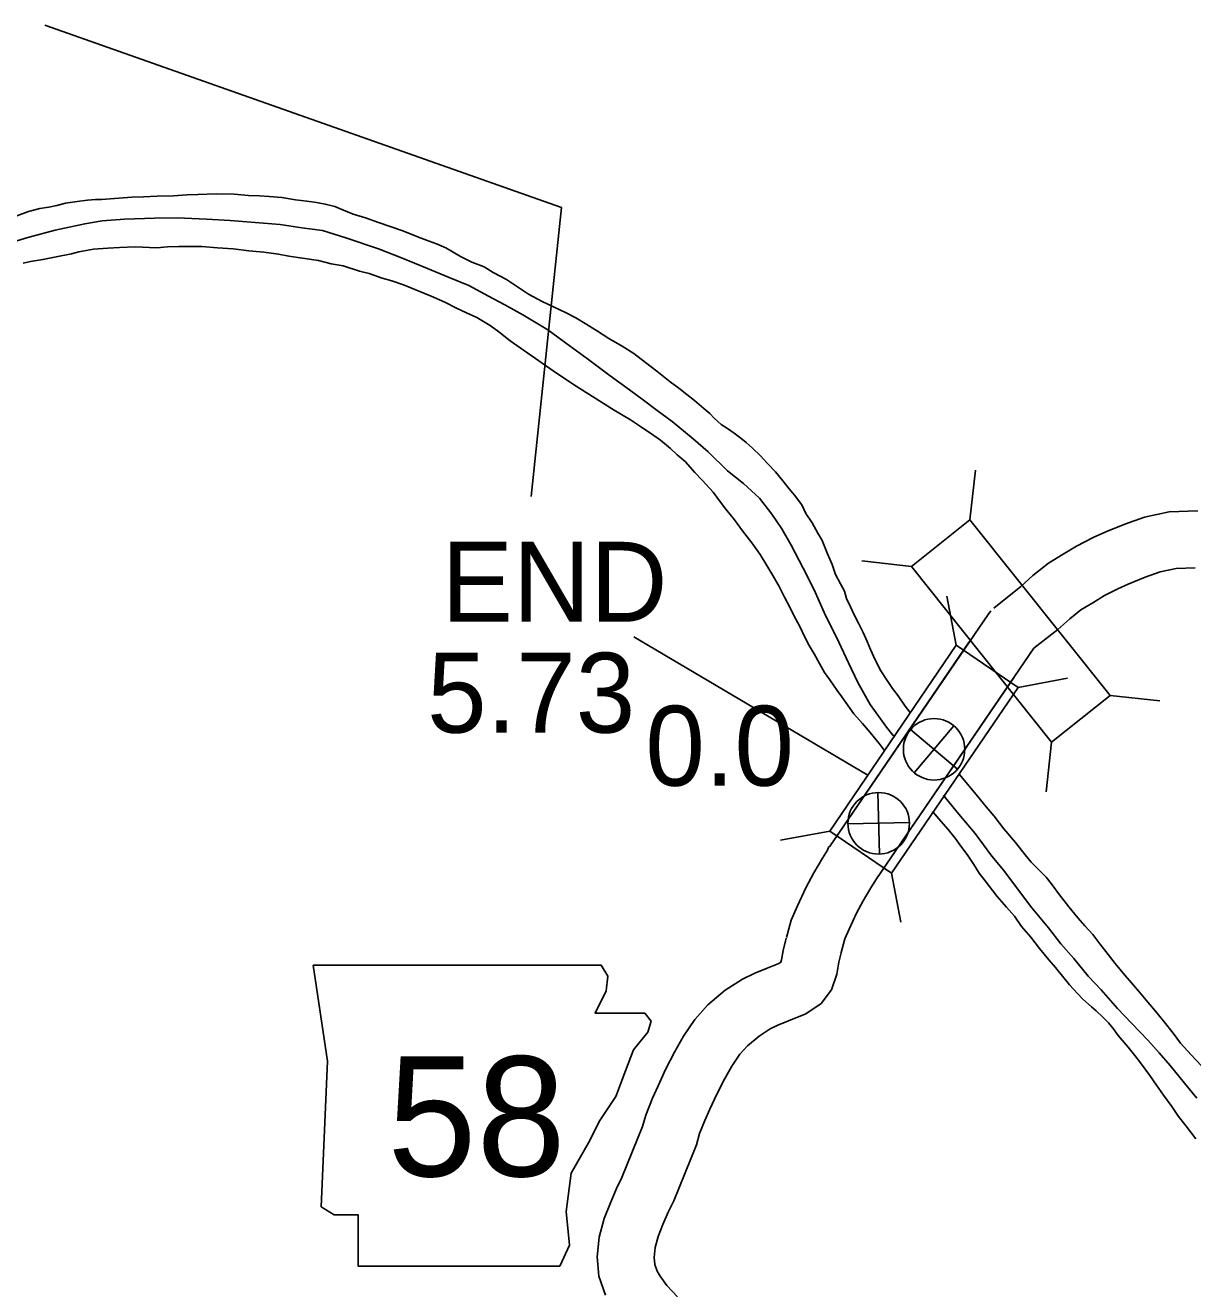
# Model space of a CAD drawing. Extents: x -939622 to -934222, y 1383701 to 1385301.
# Drawn here: x -936455.54 to -936437.04, y 1384901.87 to 1384921.9 of the extents above; entities that cross this region are included whole.
import ezdxf

# ---------------------------------------------------------------- set-up
doc = ezdxf.new("R2010")
doc.units = 0
for name, color, linetype in [('Level 10', 7, 'Continuous'), ('Level 2', 7, 'Continuous'), ('Level 20', 7, 'Continuous'), ('Level 21', 7, 'Continuous'), ('Level 25', 7, 'Continuous'), ('Level 26', 7, 'Continuous'), ('Level 9', 7, 'Continuous')]:
    doc.layers.add(name, color=color, linetype=linetype)

msp = doc.modelspace()

# ---------------------------------------------------------------- linework, layer by layer
at = {"layer": 'Level 10'}
for points in [[(-936436.957, 1384914.203), (-936437.41, 1384914.186), (-936437.801, 1384914.104), (-936438.112, 1384913.991), (-936438.414, 1384913.87), (-936438.614, 1384913.78), (-936438.879, 1384913.644), (-936439.091, 1384913.514), (-936439.324, 1384913.372), (-936439.571, 1384913.177), (-936439.76, 1384913.004), (-936440.19, 1384912.661)], [(-936436.999, 1384913.301), (-936437.3, 1384913.289), (-936437.554, 1384913.236), (-936437.791, 1384913.151), (-936438.06, 1384913.042), (-936438.223, 1384912.969), (-936438.438, 1384912.859), (-936438.622, 1384912.746), (-936438.81, 1384912.631), (-936438.987, 1384912.491), (-936439.175, 1384912.32), (-936439.557, 1384912.026)], [(-936442.793, 1384908.875), (-936440.281, 1384912.562)], [(-936440.238, 1384912.617), (-936440.281, 1384912.562)], [(-936442.793, 1384908.875), (-936440.579, 1384912.125)], [(-936442.049, 1384908.368), (-936439.557, 1384912.026)], [(-936442.049, 1384908.368), (-936439.87, 1384911.567)], [(-936442.803, 1384908.879), (-936442.824, 1384908.824), (-936442.905, 1384908.695), (-936443.044, 1384908.465), (-936443.17, 1384908.228), (-936443.304, 1384907.941), (-936443.402, 1384907.714), (-936443.477, 1384907.438)], [(-936442.048, 1384908.368), (-936442.139, 1384908.224), (-936442.261, 1384908.021), (-936442.365, 1384907.826), (-936442.483, 1384907.572), (-936442.551, 1384907.416), (-936442.609, 1384907.202)], [(-936443.48, 1384907.426), (-936443.528, 1384907.23), (-936443.553, 1384907.082), (-936443.566, 1384907.046), (-936443.596, 1384907.025), (-936443.781, 1384906.951), (-936443.976, 1384906.873), (-936444.175, 1384906.778), (-936444.448, 1384906.601), (-936444.724, 1384906.371), (-936444.931, 1384906.138), (-936445.109, 1384905.872), (-936445.251, 1384905.619), (-936445.388, 1384905.354), (-936445.512, 1384905.088), (-936445.599, 1384904.89), (-936445.708, 1384904.623), (-936445.759, 1384904.44), (-936446.084, 1384903.633), (-936446.171, 1384903.457), (-936446.267, 1384903.231), (-936446.366, 1384902.985), (-936446.447, 1384902.685), (-936446.476, 1384902.373), (-936446.452, 1384902.067), (-936446.347, 1384901.765)], [(-936442.606, 1384907.214), (-936442.646, 1384907.047), (-936442.679, 1384906.856), (-936442.765, 1384906.609), (-936442.927, 1384906.394), (-936443.168, 1384906.227), (-936443.446, 1384906.116), (-936443.615, 1384906.048), (-936443.735, 1384905.991), (-936443.912, 1384905.876), (-936444.096, 1384905.722), (-936444.217, 1384905.587), (-936444.341, 1384905.401), (-936444.459, 1384905.191), (-936444.581, 1384904.957), (-936444.692, 1384904.717), (-936444.77, 1384904.539), (-936444.855, 1384904.332), (-936444.905, 1384904.152), (-936445.262, 1384903.264), (-936445.353, 1384903.082), (-936445.435, 1384902.888), (-936445.511, 1384902.698), (-936445.558, 1384902.525), (-936445.573, 1384902.367), (-936445.564, 1384902.252), (-936445.528, 1384902.148), (-936445.479, 1384902.067), (-936445.372, 1384901.922), (-936445.204, 1384901.739)]]:
    msp.add_lwpolyline(points, dxfattribs=at)
at = {"layer": 'Level 2'}
for points in [[(-936455.961, 1384918.399), (-936455.503, 1384918.536), (-936455.067, 1384918.654), (-936454.599, 1384918.751), (-936454.321, 1384918.8), (-936453.97, 1384918.825), (-936453.494, 1384918.845), (-936453.134, 1384918.847), (-936452.669, 1384918.827), (-936452.296, 1384918.805), (-936451.9, 1384918.775), (-936451.5, 1384918.742), (-936451.16, 1384918.692), (-936450.829, 1384918.648), (-936450.461, 1384918.53), (-936449.941, 1384918.355), (-936449.578, 1384918.212), (-936449.164, 1384918.047), (-936448.825, 1384917.901), (-936448.51, 1384917.776), (-936448.197, 1384917.608), (-936447.943, 1384917.469), (-936447.654, 1384917.31), (-936447.259, 1384917.072), (-936446.921, 1384916.824), (-936446.628, 1384916.611), (-936446.272, 1384916.345), (-936445.964, 1384916.123), (-936445.741, 1384915.959), (-936445.528, 1384915.792), (-936445.287, 1384915.62), (-936444.957, 1384915.345), (-936444.719, 1384915.136), (-936444.409, 1384914.836), (-936444.159, 1384914.637), (-936443.902, 1384914.405), (-936443.707, 1384914.151), (-936443.55, 1384913.919), (-936443.4, 1384913.661), (-936443.212, 1384913.295), (-936443.04, 1384912.95), (-936442.879, 1384912.592), (-936442.647, 1384912.119), (-936442.493, 1384911.794), (-936442.345, 1384911.479), (-936442.148, 1384911.134), (-936441.892, 1384910.773), (-936441.79, 1384910.647)], [(-936455.961, 1384918.399), (-936455.503, 1384918.536), (-936455.067, 1384918.654), (-936454.599, 1384918.751), (-936454.321, 1384918.8), (-936453.97, 1384918.825), (-936453.494, 1384918.845), (-936453.134, 1384918.847), (-936452.669, 1384918.827), (-936452.296, 1384918.805), (-936451.9, 1384918.775), (-936451.5, 1384918.742), (-936451.16, 1384918.692), (-936450.829, 1384918.648), (-936450.461, 1384918.53), (-936449.941, 1384918.355), (-936449.578, 1384918.212), (-936449.164, 1384918.047), (-936448.825, 1384917.901), (-936448.51, 1384917.776), (-936448.197, 1384917.608), (-936447.943, 1384917.469), (-936447.654, 1384917.31), (-936447.259, 1384917.072), (-936446.921, 1384916.824), (-936446.628, 1384916.611), (-936446.272, 1384916.345), (-936445.964, 1384916.123), (-936445.741, 1384915.959), (-936445.528, 1384915.792), (-936445.287, 1384915.62), (-936444.957, 1384915.345), (-936444.719, 1384915.136), (-936444.409, 1384914.836), (-936444.159, 1384914.637), (-936443.902, 1384914.405), (-936443.707, 1384914.151), (-936443.55, 1384913.919), (-936443.4, 1384913.661), (-936443.212, 1384913.295), (-936443.04, 1384912.95), (-936442.879, 1384912.592), (-936442.647, 1384912.119), (-936442.493, 1384911.794), (-936442.345, 1384911.479), (-936442.148, 1384911.134), (-936441.892, 1384910.773), (-936441.78, 1384910.635)], [(-936440.991, 1384909.692), (-936440.937, 1384909.629), (-936440.743, 1384909.393), (-936440.484, 1384909.085), (-936440.222, 1384908.73), (-936440.031, 1384908.5), (-936439.799, 1384908.189), (-936439.586, 1384907.908), (-936439.324, 1384907.589), (-936439.127, 1384907.34), (-936438.924, 1384907.107), (-936438.693, 1384906.826), (-936438.49, 1384906.611), (-936438.232, 1384906.313), (-936438.004, 1384906.074)], [(-936440.973, 1384909.672), (-936440.937, 1384909.629), (-936440.743, 1384909.393), (-936440.484, 1384909.085), (-936440.222, 1384908.73), (-936440.031, 1384908.5), (-936439.799, 1384908.189), (-936439.586, 1384907.908), (-936439.324, 1384907.589), (-936439.127, 1384907.34), (-936438.924, 1384907.107), (-936438.693, 1384906.826), (-936438.49, 1384906.611), (-936438.232, 1384906.313), (-936438.004, 1384906.074)], [(-936438.004, 1384906.074), (-936437.75, 1384905.812), (-936437.568, 1384905.611), (-936437.393, 1384905.411), (-936437.168, 1384905.13), (-936436.974, 1384904.893)], [(-936438.004, 1384906.074), (-936437.75, 1384905.812), (-936437.568, 1384905.611), (-936437.393, 1384905.411), (-936437.168, 1384905.13), (-936436.974, 1384904.893)]]:
    msp.add_lwpolyline(points, dxfattribs=at)
at = {"layer": 'Level 20'}
for p, q in [((-936440.568, 1384914.063), (-936440.48, 1384914.85)), ((-936441.497, 1384913.322), (-936442.284, 1384913.41)), ((-936440.785, 1384912.072), (-936440.933, 1384912.85)), ((-936440.785, 1384912.072), (-936440.933, 1384912.85)), ((-936439.803, 1384911.403), (-936439.025, 1384911.551)), ((-936439.803, 1384911.403), (-936439.025, 1384911.551)), ((-936438.346, 1384911.277), (-936437.558, 1384911.189)), ((-936439.274, 1384910.536), (-936439.363, 1384909.749)), ((-936442.791, 1384909.126), (-936443.57, 1384908.979)), ((-936442.791, 1384909.126), (-936443.57, 1384908.979)), ((-936441.81, 1384908.458), (-936441.662, 1384907.679)), ((-936441.81, 1384908.458), (-936441.662, 1384907.679))]:
    msp.add_line(p, q, dxfattribs=at)
for points in [[(-936438.346, 1384911.277), (-936440.568, 1384914.063), (-936441.497, 1384913.322), (-936439.274, 1384910.536)], [(-936440.785, 1384912.072), (-936442.791, 1384909.126), (-936441.81, 1384908.458), (-936439.803, 1384911.403)], [(-936440.785, 1384912.072), (-936442.791, 1384909.126), (-936441.81, 1384908.458), (-936439.803, 1384911.403)]]:
    msp.add_lwpolyline(points, close=True, dxfattribs=at)
at = {"layer": 'Level 21'}
msp.add_lwpolyline([(-936450.977, 1384907.001), (-936450.749, 1384905.478), (-936450.85, 1384903.169), (-936450.647, 1384903.042), (-936450.267, 1384903.042), (-936450.267, 1384902.23), (-936447.069, 1384902.23), (-936446.917, 1384902.56), (-936446.968, 1384903.092), (-936446.891, 1384903.702), (-936446.612, 1384904.184), (-936446.435, 1384904.539), (-936446.181, 1384904.92), (-936446.029, 1384905.326), (-936445.902, 1384905.656), (-936445.673, 1384905.935), (-936445.623, 1384906.112), (-936445.724, 1384906.239), (-936446.511, 1384906.239), (-936446.333, 1384906.595), (-936446.308, 1384906.823), (-936446.413, 1384906.998)], close=True, dxfattribs=at)
at = {"layer": 'Level 25'}
msp.add_line((-936445.898, 1384912.205), (-936442.189, 1384910.012), dxfattribs=at)
msp.add_lwpolyline([(-936455.232, 1384921.902), (-936447.042, 1384919.01), (-936447.524, 1384914.431)], dxfattribs=at)
at = {"layer": 'Level 26'}
for p, q in [((-936441.511, 1384910.735), (-936440.764, 1384910.109)), ((-936441.451, 1384910.048), (-936440.824, 1384910.795)), ((-936442.004, 1384908.761), (-936442.027, 1384909.737)), ((-936442.504, 1384909.238), (-936441.528, 1384909.26))]:
    msp.add_line(p, q, dxfattribs=at)
for centre, radius in [((-936441.137, 1384910.422), 0.487), ((-936442.016, 1384909.249), 0.488)]:
    msp.add_circle(centre, radius, dxfattribs=at)
at = {"layer": 'Level 9'}
for points in [[(-936455.675, 1384918.881), (-936455.488, 1384918.948), (-936455.312, 1384918.997), (-936455.168, 1384919.019), (-936455.04, 1384919.045), (-936454.906, 1384919.079), (-936454.72, 1384919.107), (-936454.556, 1384919.131), (-936454.43, 1384919.14), (-936454.334, 1384919.139), (-936453.852, 1384919.177), (-936453.666, 1384919.184), (-936453.45, 1384919.192), (-936453.19, 1384919.198), (-936452.977, 1384919.211), (-936452.806, 1384919.221), (-936452.518, 1384919.228), (-936452.23, 1384919.222), (-936452.005, 1384919.203), (-936451.828, 1384919.195), (-936451.678, 1384919.189), (-936451.477, 1384919.169), (-936451.257, 1384919.135), (-936451.079, 1384919.112), (-936450.923, 1384919.094)], [(-936455.675, 1384918.881), (-936455.488, 1384918.948), (-936455.312, 1384918.997), (-936455.168, 1384919.019), (-936455.04, 1384919.045), (-936454.906, 1384919.079), (-936454.72, 1384919.107), (-936454.556, 1384919.131), (-936454.43, 1384919.14), (-936454.334, 1384919.139), (-936453.852, 1384919.177), (-936453.666, 1384919.184), (-936453.45, 1384919.192), (-936453.19, 1384919.198), (-936452.977, 1384919.211), (-936452.806, 1384919.221), (-936452.518, 1384919.228), (-936452.23, 1384919.222), (-936452.005, 1384919.203), (-936451.828, 1384919.195), (-936451.678, 1384919.189), (-936451.477, 1384919.169), (-936451.257, 1384919.135), (-936451.079, 1384919.112), (-936450.923, 1384919.094)], [(-936450.923, 1384919.094), (-936450.787, 1384919.067), (-936450.634, 1384919.026), (-936450.525, 1384918.983), (-936450.346, 1384918.909), (-936450.147, 1384918.85), (-936449.941, 1384918.776), (-936449.558, 1384918.64), (-936449.309, 1384918.54), (-936449.14, 1384918.481), (-936449.025, 1384918.435), (-936448.874, 1384918.375), (-936448.643, 1384918.236), (-936448.464, 1384918.147), (-936448.267, 1384918.07), (-936448.128, 1384917.983), (-936447.915, 1384917.873), (-936447.757, 1384917.765), (-936447.568, 1384917.637), (-936447.35, 1384917.522), (-936447.168, 1384917.435), (-936446.968, 1384917.34), (-936446.813, 1384917.263), (-936446.643, 1384917.158), (-936446.473, 1384917.053), (-936446.293, 1384916.937), (-936446.081, 1384916.812), (-936445.895, 1384916.699), (-936445.712, 1384916.556), (-936445.532, 1384916.415), (-936445.322, 1384916.251), (-936445.182, 1384916.146), (-936445.056, 1384916.047), (-936444.934, 1384915.953), (-936444.788, 1384915.824), (-936444.693, 1384915.745), (-936444.625, 1384915.671), (-936444.512, 1384915.574), (-936444.412, 1384915.507), (-936444.308, 1384915.437), (-936444.202, 1384915.355), (-936444.116, 1384915.285), (-936444.018, 1384915.2), (-936443.887, 1384915.074), (-936443.776, 1384914.956), (-936443.653, 1384914.823), (-936443.536, 1384914.681), (-936443.434, 1384914.551), (-936443.376, 1384914.483), (-936443.348, 1384914.451), (-936443.234, 1384914.3), (-936443.168, 1384914.16), (-936443.072, 1384914.014), (-936442.978, 1384913.851), (-936442.91, 1384913.732), (-936442.824, 1384913.523), (-936442.751, 1384913.35), (-936442.697, 1384913.195), (-936442.622, 1384913.046), (-936442.556, 1384912.927), (-936442.524, 1384912.811), (-936442.461, 1384912.68), (-936442.401, 1384912.543), (-936442.335, 1384912.424), (-936442.263, 1384912.272), (-936442.2, 1384912.129), (-936442.146, 1384912.007), (-936442.071, 1384911.843), (-936441.983, 1384911.667), (-936441.893, 1384911.528), (-936441.797, 1384911.385), (-936441.704, 1384911.27), (-936441.593, 1384911.107), (-936441.519, 1384911.011)], [(-936450.923, 1384919.094), (-936450.787, 1384919.067), (-936450.634, 1384919.026), (-936450.525, 1384918.983), (-936450.346, 1384918.909), (-936450.147, 1384918.85), (-936449.941, 1384918.776), (-936449.558, 1384918.64), (-936449.309, 1384918.54), (-936449.14, 1384918.481), (-936449.025, 1384918.435), (-936448.874, 1384918.375), (-936448.643, 1384918.236), (-936448.464, 1384918.147), (-936448.267, 1384918.07), (-936448.128, 1384917.983), (-936447.915, 1384917.873), (-936447.757, 1384917.765), (-936447.568, 1384917.637), (-936447.35, 1384917.522), (-936447.168, 1384917.435), (-936446.968, 1384917.34), (-936446.813, 1384917.263), (-936446.643, 1384917.158), (-936446.473, 1384917.053), (-936446.293, 1384916.937), (-936446.081, 1384916.812), (-936445.895, 1384916.699), (-936445.712, 1384916.556), (-936445.532, 1384916.415), (-936445.322, 1384916.251), (-936445.182, 1384916.146), (-936445.056, 1384916.047), (-936444.934, 1384915.953), (-936444.788, 1384915.824), (-936444.693, 1384915.745), (-936444.625, 1384915.671), (-936444.512, 1384915.574), (-936444.412, 1384915.507), (-936444.308, 1384915.437), (-936444.202, 1384915.355), (-936444.116, 1384915.285), (-936444.018, 1384915.2), (-936443.887, 1384915.074), (-936443.776, 1384914.956), (-936443.653, 1384914.823), (-936443.536, 1384914.681), (-936443.434, 1384914.551), (-936443.376, 1384914.483), (-936443.348, 1384914.451), (-936443.234, 1384914.3), (-936443.168, 1384914.16), (-936443.072, 1384914.014), (-936442.978, 1384913.851), (-936442.91, 1384913.732), (-936442.824, 1384913.523), (-936442.751, 1384913.35), (-936442.697, 1384913.195), (-936442.622, 1384913.046), (-936442.556, 1384912.927), (-936442.524, 1384912.811), (-936442.461, 1384912.68), (-936442.401, 1384912.543), (-936442.335, 1384912.424), (-936442.263, 1384912.272), (-936442.2, 1384912.129), (-936442.146, 1384912.007), (-936442.071, 1384911.843), (-936441.983, 1384911.667), (-936441.893, 1384911.528), (-936441.797, 1384911.385), (-936441.704, 1384911.27), (-936441.593, 1384911.107), (-936441.52, 1384911.013)], [(-936455.572, 1384918.131), (-936455.461, 1384918.154), (-936455.261, 1384918.186), (-936455.079, 1384918.223), (-936454.807, 1384918.277), (-936454.694, 1384918.307), (-936454.458, 1384918.351), (-936454.233, 1384918.368), (-936454.048, 1384918.378), (-936453.802, 1384918.39), (-936453.454, 1384918.373), (-936453.289, 1384918.389), (-936453.106, 1384918.393), (-936452.929, 1384918.394), (-936452.743, 1384918.392), (-936452.497, 1384918.371), (-936452.248, 1384918.358), (-936451.998, 1384918.324), (-936451.758, 1384918.303), (-936451.526, 1384918.275), (-936451.363, 1384918.239), (-936451.147, 1384918.211), (-936450.894, 1384918.174), (-936450.692, 1384918.122), (-936450.505, 1384918.087), (-936450.246, 1384918.005), (-936450.092, 1384917.966), (-936449.883, 1384917.893), (-936449.732, 1384917.848), (-936449.548, 1384917.789), (-936449.109, 1384917.609), (-936448.891, 1384917.514), (-936448.709, 1384917.419), (-936448.546, 1384917.342), (-936448.382, 1384917.267), (-936448.172, 1384917.142), (-936448.038, 1384917.04), (-936447.858, 1384916.896), (-936447.7, 1384916.789), (-936447.578, 1384916.704)], [(-936455.572, 1384918.131), (-936455.461, 1384918.154), (-936455.261, 1384918.186), (-936455.079, 1384918.223), (-936454.807, 1384918.277), (-936454.694, 1384918.307), (-936454.458, 1384918.351), (-936454.233, 1384918.368), (-936454.048, 1384918.378), (-936453.802, 1384918.39), (-936453.454, 1384918.373), (-936453.289, 1384918.389), (-936453.106, 1384918.393), (-936452.929, 1384918.394), (-936452.743, 1384918.392), (-936452.497, 1384918.371), (-936452.248, 1384918.358), (-936451.998, 1384918.324), (-936451.758, 1384918.303), (-936451.526, 1384918.275), (-936451.363, 1384918.239), (-936451.147, 1384918.211), (-936450.894, 1384918.174), (-936450.692, 1384918.122), (-936450.505, 1384918.087), (-936450.246, 1384918.005), (-936450.092, 1384917.966), (-936449.883, 1384917.893), (-936449.732, 1384917.848), (-936449.548, 1384917.789), (-936449.109, 1384917.609), (-936448.891, 1384917.514), (-936448.709, 1384917.419), (-936448.546, 1384917.342), (-936448.382, 1384917.267), (-936448.172, 1384917.142), (-936448.038, 1384917.04), (-936447.858, 1384916.896), (-936447.7, 1384916.789), (-936447.578, 1384916.704)], [(-936447.578, 1384916.704), (-936447.173, 1384916.424), (-936446.853, 1384916.205), (-936446.209, 1384915.798), (-936445.947, 1384915.648), (-936445.789, 1384915.54), (-936445.597, 1384915.409), (-936445.473, 1384915.324), (-936445.317, 1384915.192), (-936445.209, 1384915.089), (-936445.081, 1384914.984), (-936444.931, 1384914.813), (-936444.805, 1384914.683), (-936444.639, 1384914.5), (-936444.521, 1384914.34), (-936444.438, 1384914.228), (-936444.299, 1384914.059), (-936444.173, 1384913.885), (-936444.027, 1384913.695), (-936443.894, 1384913.509), (-936443.786, 1384913.336), (-936443.695, 1384913.179), (-936443.593, 1384913.004), (-936443.508, 1384912.837), (-936443.42, 1384912.665), (-936443.358, 1384912.543), (-936443.264, 1384912.367), (-936443.185, 1384912.2), (-936443.119, 1384912.066), (-936443.038, 1384911.936), (-936442.951, 1384911.781), (-936442.873, 1384911.641), (-936442.79, 1384911.523), (-936442.672, 1384911.357), (-936442.598, 1384911.253), (-936442.409, 1384910.987), (-936442.271, 1384910.83), (-936442.148, 1384910.689), (-936442.006, 1384910.514), (-936441.943, 1384910.43)], [(-936447.578, 1384916.704), (-936447.173, 1384916.424), (-936446.853, 1384916.205), (-936446.209, 1384915.798), (-936445.947, 1384915.648), (-936445.789, 1384915.54), (-936445.597, 1384915.409), (-936445.473, 1384915.324), (-936445.317, 1384915.192), (-936445.209, 1384915.089), (-936445.081, 1384914.984), (-936444.931, 1384914.813), (-936444.805, 1384914.683), (-936444.639, 1384914.5), (-936444.521, 1384914.34), (-936444.438, 1384914.228), (-936444.299, 1384914.059), (-936444.173, 1384913.885), (-936444.027, 1384913.695), (-936443.894, 1384913.509), (-936443.786, 1384913.336), (-936443.695, 1384913.179), (-936443.593, 1384913.004), (-936443.508, 1384912.837), (-936443.42, 1384912.665), (-936443.358, 1384912.543), (-936443.264, 1384912.367), (-936443.185, 1384912.2), (-936443.119, 1384912.066), (-936443.038, 1384911.936), (-936442.951, 1384911.781), (-936442.873, 1384911.641), (-936442.79, 1384911.523), (-936442.672, 1384911.357), (-936442.598, 1384911.253), (-936442.409, 1384910.987), (-936442.271, 1384910.83), (-936442.148, 1384910.689), (-936442.006, 1384910.514), (-936441.926, 1384910.406)], [(-936440.741, 1384910.029), (-936440.443, 1384909.676), (-936440.313, 1384909.511), (-936440.184, 1384909.36), (-936440.033, 1384909.162), (-936439.848, 1384908.946), (-936439.694, 1384908.748), (-936439.596, 1384908.633), (-936439.488, 1384908.524), (-936439.359, 1384908.394), (-936439.282, 1384908.294), (-936439.149, 1384908.116), (-936439.001, 1384907.924), (-936438.86, 1384907.749), (-936438.746, 1384907.625), (-936438.623, 1384907.487), (-936438.509, 1384907.336), (-936438.379, 1384907.167), (-936438.265, 1384907.025), (-936438.114, 1384906.842), (-936438.006, 1384906.721)], [(-936440.74, 1384910.028), (-936440.443, 1384909.676), (-936440.313, 1384909.511), (-936440.184, 1384909.36), (-936440.033, 1384909.162), (-936439.848, 1384908.946), (-936439.694, 1384908.748), (-936439.596, 1384908.633), (-936439.488, 1384908.524), (-936439.359, 1384908.394), (-936439.282, 1384908.294), (-936439.149, 1384908.116), (-936439.001, 1384907.924), (-936438.86, 1384907.749), (-936438.746, 1384907.625), (-936438.623, 1384907.487), (-936438.509, 1384907.336), (-936438.379, 1384907.167), (-936438.265, 1384907.025), (-936438.114, 1384906.842), (-936438.006, 1384906.721)], [(-936441.16, 1384909.437), (-936441.031, 1384909.281), (-936440.915, 1384909.151), (-936440.801, 1384909.012), (-936440.711, 1384908.885), (-936440.615, 1384908.752), (-936440.507, 1384908.597), (-936440.423, 1384908.461), (-936440.33, 1384908.337), (-936440.139, 1384908.091), (-936439.991, 1384907.92), (-936439.865, 1384907.778), (-936439.75, 1384907.615), (-936439.603, 1384907.444), (-936439.467, 1384907.266), (-936439.319, 1384907.086), (-936439.214, 1384906.962), (-936439.082, 1384906.799), (-936438.99, 1384906.69), (-936438.864, 1384906.552), (-936438.778, 1384906.463), (-936438.64, 1384906.34), (-936438.567, 1384906.278), (-936438.462, 1384906.175), (-936438.373, 1384906.084), (-936438.3, 1384905.998), (-936438.222, 1384905.886), (-936438.059, 1384905.697), (-936437.957, 1384905.57), (-936437.865, 1384905.451), (-936437.72, 1384905.25), (-936437.611, 1384905.096), (-936437.5, 1384904.936), (-936437.37, 1384904.761), (-936437.262, 1384904.601), (-936437.141, 1384904.447), (-936436.987, 1384904.246)], [(-936441.15, 1384909.426), (-936441.031, 1384909.281), (-936440.915, 1384909.151), (-936440.801, 1384909.012), (-936440.711, 1384908.885), (-936440.615, 1384908.752), (-936440.507, 1384908.597), (-936440.423, 1384908.461), (-936440.33, 1384908.337), (-936440.139, 1384908.091), (-936439.991, 1384907.92), (-936439.865, 1384907.778), (-936439.75, 1384907.615), (-936439.603, 1384907.444), (-936439.467, 1384907.266), (-936439.319, 1384907.086), (-936439.214, 1384906.962), (-936439.082, 1384906.799), (-936438.99, 1384906.69), (-936438.864, 1384906.552), (-936438.778, 1384906.463), (-936438.64, 1384906.34), (-936438.567, 1384906.278), (-936438.462, 1384906.175), (-936438.373, 1384906.084), (-936438.3, 1384905.998), (-936438.222, 1384905.886), (-936438.059, 1384905.697), (-936437.957, 1384905.57), (-936437.865, 1384905.451), (-936437.72, 1384905.25), (-936437.611, 1384905.096), (-936437.5, 1384904.936), (-936437.37, 1384904.761), (-936437.262, 1384904.601), (-936437.141, 1384904.447), (-936436.987, 1384904.246)], [(-936438.006, 1384906.721), (-936437.88, 1384906.573), (-936437.748, 1384906.414), (-936437.628, 1384906.269), (-936437.489, 1384906.1), (-936437.35, 1384905.92), (-936437.233, 1384905.763), (-936437.061, 1384905.577), (-936436.898, 1384905.406)], [(-936438.006, 1384906.721), (-936437.88, 1384906.573), (-936437.748, 1384906.414), (-936437.628, 1384906.269), (-936437.489, 1384906.1), (-936437.35, 1384905.92), (-936437.233, 1384905.763), (-936437.061, 1384905.577), (-936436.898, 1384905.406)]]:
    msp.add_lwpolyline(points, dxfattribs=at)

# ---------------------------------------------------------------- texts
at = {"layer": 'Level 21'}
msp.add_text('58', height=1.9008, dxfattribs=at).set_placement((-936449.803, 1384903.653))
at = {"layer": 'Level 25'}
for s, p in [('END', (-936448.941, 1384912.445)), ('5.73', (-936449.172, 1384910.686)), ('0.0', (-936445.713, 1384909.845))]:
    msp.add_text(s, height=1.2672, dxfattribs=at).set_placement(p)

doc.saveas('drawing.dxf')
